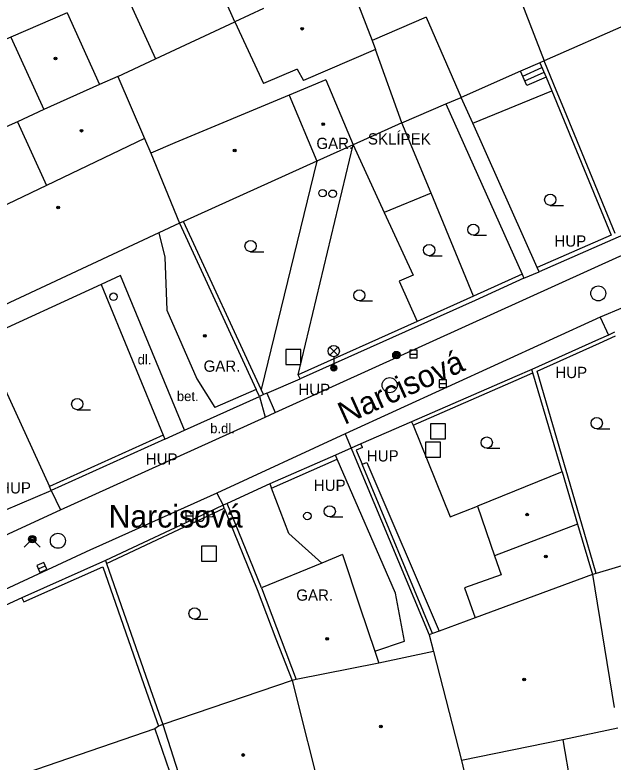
# Model space of a CAD drawing. Extents: x -598233 to -596890, y -1157848 to -1156431.
# Drawn here: x -597276.5 to -597236.68, y -1157566.43 to -1157516.7 of the extents above; entities that cross this region are included whole.
import ezdxf

# ---------------------------------------------------------------- set-up
doc = ezdxf.new("R2010")
doc.units = 0
for name, color, linetype in [('Level 10', 7, 'Continuous'), ('Level 11', 7, 'Continuous'), ('Level 25', 7, 'Continuous'), ('Level 26', 7, 'Continuous'), ('Level 27', 7, 'Continuous'), ('Level 28', 7, 'Continuous'), ('Level 31', 7, 'Continuous'), ('Level 33', 7, 'Continuous'), ('Level 36', 7, 'Continuous'), ('Level 39', 7, 'Continuous'), ('Level 40', 7, 'Continuous'), ('Level 41', 7, 'Continuous'), ('Level 49', 7, 'Continuous'), ('Level 5', 7, 'Continuous'), ('Level 50', 7, 'Continuous'), ('Level 7', 7, 'Continuous'), ('Level 8', 7, 'Continuous')]:
    doc.layers.add(name, color=color, linetype=linetype)

msp = doc.modelspace()

# ---------------------------------------------------------------- linework, layer by layer
at = {"layer": 'Level 10'}
for points in [[(-597259.17, -1157543.1599), (-597236.23, -1157532.75), (-597224.36, -1157528.4099)], [(-597236.05, -1157536.2), (-597237.53, -1157536.81)], [(-597237.53, -1157536.81), (-597254.51, -1157544.59)], [(-597259.84, -1157543.46), (-597259.17, -1157543.1599)], [(-597273.46, -1157549.64), (-597259.84, -1157543.46)], [(-597254.51, -1157544.59), (-597263.05, -1157548.53)], [(-597263.05, -1157548.53), (-597271.11, -1157552.15), (-597271.46, -1157552.31)], [(-597287.88, -1157556.28), (-597273.46, -1157549.64)], [(-597271.46, -1157552.31), (-597277.55, -1157555.11)]]:
    msp.add_lwpolyline(points, dxfattribs=at)
at = {"layer": 'Level 11'}
for points in [[(-597261.85, -1157517.15), (-597263.89, -1157512.61)], [(-597269.27, -1157514.93), (-597267.14, -1157519.62)], [(-597273.02, -1157516.55), (-597270.86, -1157521.33)], [(-597267.14, -1157519.62), (-597261.85, -1157517.15)], [(-597276.78, -1157518.17), (-597274.58, -1157522.98)], [(-597269.66, -1157520.79), (-597267.14, -1157519.62)], [(-597241.13, -1157520.83), (-597242.4099, -1157521.39), (-597242.83, -1157520.44)], [(-597242.69, -1157520.76), (-597241.4099, -1157520.2)], [(-597242.55, -1157521.08), (-597241.27, -1157520.51)], [(-597246.02, -1157523.9099), (-597240.75, -1157521.75)], [(-597247.81, -1157522.62), (-597246.8, -1157522.19)], [(-597246.02, -1157523.9099), (-597246.8, -1157522.19)], [(-597250.75, -1157523.87), (-597247.81, -1157522.62)], [(-597247.81, -1157522.62), (-597242.73, -1157533.95)], [(-597276.32, -1157523.8), (-597278.5, -1157524.76)], [(-597250.75, -1157523.87), (-597253.99, -1157525.34)], [(-597241.7199, -1157533.5), (-597246.02, -1157523.9099)], [(-597257.64, -1157540.65), (-597253.99, -1157525.34)], [(-597253.99, -1157525.34), (-597251.92, -1157529.84)], [(-597256.4, -1157526.42), (-597260.11, -1157541.63)], [(-597248.78, -1157528.55), (-597251.92, -1157529.84)], [(-597251.92, -1157529.84), (-597249.99, -1157534.01), (-597250.9099, -1157534.4099)], [(-597265.2, -1157544.33), (-597269.48, -1157534.05), (-597270.75, -1157534.63)], [(-597270.75, -1157534.63), (-597278.7, -1157538.27)], [(-597270.75, -1157534.63), (-597266.64, -1157544.67)], [(-597250.9099, -1157534.4099), (-597249.71, -1157537.1)], [(-597237.53, -1157536.81), (-597236.99, -1157538.01)], [(-597260.2199, -1157542.09), (-597260.44, -1157541.62)], [(-597259.95, -1157541.9699), (-597260.2199, -1157542.09)], [(-597260.2199, -1157542.09), (-597259.84, -1157543.46)], [(-597259.7199, -1157541.87), (-597259.17, -1157543.1599)], [(-597249.99, -1157544.01), (-597247.52, -1157550.1), (-597245.71, -1157549.4)], [(-597254.51, -1157544.59), (-597254.12, -1157545.54)], [(-597252.54, -1157559.05), (-597250.56, -1157558.39), (-597251.17, -1157555.18), (-597255.04, -1157546.26)], [(-597253.39, -1157546.61), (-597253.07, -1157546.48), (-597248.25, -1157557.71)], [(-597256.06, -1157553.18), (-597258.26, -1157551.2199), (-597259.4099, -1157548.19)], [(-597274.08, -1157548.36), (-597273.46, -1157549.64)], [(-597263.05, -1157548.53), (-597262.64, -1157549.33)], [(-597260.09, -1157554.84), (-597262.37, -1157549.21)], [(-597266.94, -1157564.03), (-597267.19, -1157564.2199)]]:
    msp.add_lwpolyline(points, dxfattribs=at)
at = {"layer": 'Level 25'}
for radius in [0.25, 0.2, 0.15, 0.1, 0.05]:
    msp.add_circle((-597251.1, -1157539.34), radius, dxfattribs=at)
at = {"layer": 'Level 26'}
for points in [[(-597258.46, -1157539.9699), (-597257.46, -1157539.9699), (-597257.46, -1157538.9699), (-597258.46, -1157538.9699)], [(-597248.83, -1157544.9099), (-597247.83, -1157544.9099), (-597247.83, -1157543.9099), (-597248.83, -1157543.9099)], [(-597249.1599, -1157546.13), (-597248.1599, -1157546.13), (-597248.1599, -1157545.13), (-597249.1599, -1157545.13)], [(-597264.08, -1157553.06), (-597263.08, -1157553.06), (-597263.08, -1157552.06), (-597264.08, -1157552.06)]]:
    msp.add_lwpolyline(points, close=True, dxfattribs=at)
at = {"layer": 'Level 27'}
for p, q in [((-597250.21, -1157539.27), (-597249.71, -1157539.27)), ((-597248.26, -1157541.24), (-597247.76, -1157541.24)), ((-597274.9378, -1157553.573), (-597274.4822, -1157553.3668))]:
    msp.add_line(p, q, dxfattribs=at)
for points in [[(-597250.21, -1157539.52), (-597249.71, -1157539.52), (-597249.71, -1157539.02), (-597250.21, -1157539.02)], [(-597248.26, -1157541.49), (-597247.76, -1157541.49), (-597247.76, -1157540.99), (-597248.26, -1157540.99)], [(-597274.8347, -1157553.8007), (-597274.3792, -1157553.5946), (-597274.5853, -1157553.1391), (-597275.0408, -1157553.3452)]]:
    msp.add_lwpolyline(points, close=True, dxfattribs=at)
for centre in [(-597237.6599, -1157535.23), (-597251.55, -1157541.34), (-597273.64, -1157551.7)]:
    msp.add_circle(centre, 0.5, dxfattribs=at)
at = {"layer": 'Level 28'}
for centre in [(-597256.02, -1157528.56), (-597255.34, -1157528.6), (-597269.94, -1157535.45), (-597257.03, -1157550.05)]:
    msp.add_circle(centre, 0.25, dxfattribs=at)
at = {"layer": 'Level 31'}
msp.add_lwpolyline([(-597275.88, -1157552.12), (-597275.35, -1157551.59), (-597274.82, -1157552.12)], dxfattribs=at)
for radius in [0.25, 0.18, 0.11]:
    msp.add_circle((-597275.35, -1157551.59), radius, dxfattribs=at)
at = {"layer": 'Level 33'}
for p, q in [((-597255.535, -1157539.34), (-597255.005, -1157538.81)), ((-597255.535, -1157538.81), (-597255.005, -1157539.34)), ((-597255.27, -1157539.45), (-597255.27, -1157540.2))]:
    msp.add_line(p, q, dxfattribs=at)
for centre, radius in [((-597255.27, -1157539.075), 0.375), ((-597255.27, -1157540.2), 0.2), ((-597255.27, -1157540.2), 0.1445), ((-597255.27, -1157540.2), 0.0876)]:
    msp.add_circle(centre, radius, dxfattribs=at)
at = {"layer": 'Level 36'}
for p, q in [((-597240.86, -1157529.375), (-597239.985, -1157529.375)), ((-597245.98, -1157531.365), (-597245.105, -1157531.365)), ((-597260.81, -1157532.455), (-597259.935, -1157532.455)), ((-597248.92, -1157532.725), (-597248.045, -1157532.725)), ((-597253.57, -1157535.735), (-597252.695, -1157535.735)), ((-597272.35, -1157542.975), (-597271.475, -1157542.975)), ((-597237.76, -1157544.245), (-597236.885, -1157544.245)), ((-597245.09, -1157545.5349), (-597244.215, -1157545.5349)), ((-597255.54, -1157550.115), (-597254.665, -1157550.115)), ((-597264.54, -1157556.915), (-597263.665, -1157556.915))]:
    msp.add_line(p, q, dxfattribs=at)
for centre in [(-597240.8601, -1157528.9999), (-597245.9801, -1157530.9899), (-597260.8101, -1157532.0799), (-597248.9201, -1157532.3499), (-597253.5701, -1157535.3599), (-597272.3501, -1157542.5999), (-597237.7601, -1157543.8699), (-597245.0901, -1157545.1598), (-597255.5401, -1157549.7399), (-597264.5401, -1157556.5399)]:
    msp.add_circle(centre, 0.375, dxfattribs=at)
at = {"layer": 'Level 39'}
for centre, radius in [((-597257.38, -1157517.61), 0.09), ((-597257.38, -1157517.61), 0.0398), ((-597273.8, -1157519.6), 0.09), ((-597273.8, -1157519.6), 0.0398), ((-597255.9699, -1157523.9699), 0.09), ((-597255.9699, -1157523.9699), 0.0398), ((-597272.07, -1157524.4), 0.09), ((-597272.07, -1157524.4), 0.0398), ((-597261.87, -1157525.7199), 0.09), ((-597261.87, -1157525.7199), 0.0398), ((-597273.62, -1157529.51), 0.09), ((-597273.62, -1157529.51), 0.0398), ((-597263.85, -1157538.05), 0.09), ((-597263.85, -1157538.05), 0.0398), ((-597242.39, -1157549.96), 0.09), ((-597242.39, -1157549.96), 0.0398), ((-597241.1599, -1157552.75), 0.09), ((-597241.1599, -1157552.75), 0.0398), ((-597255.71, -1157558.2199), 0.09), ((-597255.71, -1157558.2199), 0.0398), ((-597242.6, -1157560.93), 0.09), ((-597242.6, -1157560.93), 0.0398), ((-597252.13, -1157564.06), 0.09), ((-597252.13, -1157564.06), 0.0398), ((-597261.3, -1157565.96), 0.09), ((-597261.3, -1157565.96), 0.0398)]:
    msp.add_circle(centre, radius, dxfattribs=at)
at = {"layer": 'Level 5'}
for points in [[(-597245.08, -1157509.87), (-597241.27, -1157519.76)], [(-597254.52, -1157513.74), (-597252.7199, -1157518.4)], [(-597259.94, -1157516.26), (-597261.85, -1157517.15)], [(-597273.02, -1157516.55), (-597276.78, -1157518.17), (-597280.92, -1157519.96)], [(-597249.12, -1157516.84), (-597252.7199, -1157518.4)], [(-597249.12, -1157516.84), (-597246.8, -1157522.19)], [(-597261.85, -1157517.15), (-597259.94, -1157521.26)], [(-597235.61, -1157517.27), (-597241.27, -1157519.76)], [(-597252.7199, -1157518.4), (-597252.49, -1157519)], [(-597252.49, -1157519), (-597257.28, -1157521.07)], [(-597241.55, -1157519.88), (-597242.83, -1157520.44)], [(-597241.27, -1157519.76), (-597241.55, -1157519.88)], [(-597257.71, -1157520.3), (-597259.94, -1157521.26)], [(-597257.71, -1157520.3), (-597257.28, -1157521.07)], [(-597242.83, -1157520.44), (-597246.8, -1157522.19)], [(-597269.6599, -1157520.79), (-597270.86, -1157521.33), (-597274.58, -1157522.98)], [(-597269.6599, -1157520.79), (-597267.88, -1157524.9099)], [(-597255.81, -1157521.02), (-597258.24, -1157522.03)], [(-597255.81, -1157521.02), (-597253.99, -1157525.34)], [(-597258.24, -1157522.03), (-597265.86, -1157525.21)], [(-597258.24, -1157522.03), (-597256.4, -1157526.42)], [(-597274.58, -1157522.98), (-597276.32, -1157523.8)], [(-597276.32, -1157523.8), (-597274.4, -1157528.05)], [(-597267.88, -1157524.9099), (-597274.4, -1157528.05)], [(-597267.88, -1157524.9099), (-597267.46, -1157525.89)], [(-597265.86, -1157525.21), (-597267.46, -1157525.89)], [(-597253.99, -1157525.34), (-597256.4, -1157526.42)], [(-597267.46, -1157525.89), (-597265.54, -1157530.56)], [(-597256.4, -1157526.42), (-597265.27, -1157530.44)], [(-597274.4, -1157528.05), (-597281.69, -1157531.53)], [(-597265.54, -1157530.56), (-597266.92, -1157531.21)], [(-597265.27, -1157530.44), (-597265.54, -1157530.56)], [(-597265.54, -1157530.56), (-597260.44, -1157541.62)], [(-597266.92, -1157531.21), (-597279.29, -1157536.98)], [(-597266.92, -1157531.21), (-597266.53, -1157532.83)], [(-597266.53, -1157532.83), (-597266.38, -1157536.35)], [(-597266.38, -1157536.35), (-597264.39, -1157540.92)], [(-597264.39, -1157540.92), (-597263.19, -1157542.82)], [(-597260.44, -1157541.62), (-597263.19, -1157542.82)], [(-597240.07, -1157547.11), (-597245.71, -1157549.4)], [(-597240.07, -1157547.11), (-597239.04, -1157550.59)], [(-597245.71, -1157549.4), (-597244.57, -1157552.7)], [(-597239.04, -1157550.59), (-597244.57, -1157552.7)], [(-597239.04, -1157550.59), (-597238.04, -1157553.95)], [(-597232.29, -1157552.24), (-597237.8, -1157553.88)], [(-597254.7, -1157552.62), (-597256.06, -1157553.18)], [(-597254.7, -1157552.62), (-597253.53, -1157556.1)], [(-597244.57, -1157552.7), (-597244.13, -1157553.9699)], [(-597256.06, -1157553.18), (-597260.09, -1157554.84)], [(-597244.13, -1157553.9699), (-597246.57, -1157554.84)], [(-597238.04, -1157553.95), (-597245.85, -1157556.82)], [(-597237.8, -1157553.88), (-597238.04, -1157553.95)], [(-597238.04, -1157553.95), (-597236.6, -1157562.8)], [(-597260.09, -1157554.84), (-597257.78, -1157560.94)], [(-597246.57, -1157554.84), (-597245.85, -1157556.82)], [(-597253.53, -1157556.1), (-597252.54, -1157559.05)], [(-597245.85, -1157556.82), (-597248.25, -1157557.71)], [(-597248.25, -1157557.71), (-597248.69, -1157557.87)], [(-597248.69, -1157557.87), (-597248.92, -1157557.96)], [(-597248.92, -1157557.96), (-597248.64, -1157559.07)], [(-597252.54, -1157559.05), (-597252.28, -1157559.84)], [(-597248.64, -1157559.07), (-597252.28, -1157559.84)], [(-597248.64, -1157559.07), (-597246.77, -1157566.33)], [(-597252.28, -1157559.84), (-597257.78, -1157560.94)], [(-597258.04, -1157560.99), (-597266.6599, -1157563.93)], [(-597257.78, -1157560.94), (-597258.04, -1157560.99)], [(-597258.04, -1157560.99), (-597255.9699, -1157569.21)], [(-597267.19, -1157564.2199), (-597280.84, -1157568.9099)], [(-597267.19, -1157564.2199), (-597265.24, -1157569.9)], [(-597266.6599, -1157563.93), (-597264.8, -1157569.77)], [(-597236.35, -1157564.17), (-597240.03, -1157564.94)], [(-597240.03, -1157564.94), (-597246.77, -1157566.33)], [(-597240.03, -1157564.94), (-597239.01, -1157570.89), (-597238.32, -1157574.95)], [(-597246.77, -1157566.33), (-597246.48, -1157567.54)]]:
    msp.add_lwpolyline(points, dxfattribs=at)
at = {"layer": 'Level 7'}
for points in [[(-597250.75, -1157523.87), (-597252.49, -1157519)], [(-597241.55, -1157519.88), (-597241.13, -1157520.83)], [(-597240.62, -1157521.33), (-597241.27, -1157519.76)], [(-597241.13, -1157520.83), (-597240.75, -1157521.75)], [(-597236.53, -1157531.24), (-597239.92, -1157523.03), (-597240.62, -1157521.33)], [(-597240.75, -1157521.75), (-597236.81, -1157531.36)], [(-597248.78, -1157528.55), (-597250.75, -1157523.87)], [(-597245.96, -1157535.42), (-597248.78, -1157528.55)], [(-597231.46, -1157529.35), (-597236.69, -1157531.64)], [(-597260.11, -1157541.63), (-597265.27, -1157530.44)], [(-597236.81, -1157531.36), (-597241.7199, -1157533.5)], [(-597236.69, -1157531.64), (-597241.59, -1157533.79)], [(-597241.59, -1157533.79), (-597241.7199, -1157533.5)], [(-597242.73, -1157533.95), (-597245.96, -1157535.42)], [(-597242.61, -1157534.2199), (-597245.85, -1157535.7)], [(-597242.73, -1157533.95), (-597242.61, -1157534.2199)], [(-597245.85, -1157535.7), (-597257.52, -1157540.92)], [(-597245.96, -1157535.42), (-597249.71, -1157537.1)], [(-597249.71, -1157537.1), (-597257.64, -1157540.65)], [(-597236.58, -1157537.82), (-597236.99, -1157538.01)], [(-597278.7, -1157538.27), (-597274.2, -1157548.09)], [(-597236.99, -1157538.01), (-597237.64, -1157538.3), (-597242.09, -1157540.29)], [(-597237.57, -1157538.54), (-597236.51, -1157538.06)], [(-597238.76, -1157550.59), (-597241.74, -1157540.4099), (-597237.57, -1157538.54)], [(-597242.09, -1157540.29), (-597243.21, -1157540.78)], [(-597242.02, -1157540.53), (-597242.09, -1157540.29)], [(-597257.52, -1157540.92), (-597257.64, -1157540.65)], [(-597243.21, -1157540.78), (-597250.09, -1157543.78)], [(-597249.99, -1157544.01), (-597243.12, -1157541.01), (-597242.02, -1157540.53)], [(-597240.07, -1157547.11), (-597242.02, -1157540.53)], [(-597259.95, -1157541.9699), (-597260.11, -1157541.63)], [(-597259.7199, -1157541.87), (-597259.95, -1157541.9699)], [(-597250.09, -1157543.78), (-597249.99, -1157544.01)], [(-597266.64, -1157544.67), (-597274.2, -1157548.09)], [(-597266.64, -1157544.67), (-597266.52, -1157544.94)], [(-597266.52, -1157544.94), (-597274.08, -1157548.36)], [(-597253.46, -1157545.25), (-597254.12, -1157545.54)], [(-597253.36, -1157545.48), (-597253.46, -1157545.25)], [(-597254.12, -1157545.54), (-597253.62, -1157546.71), (-597248.92, -1157557.96)], [(-597253.36, -1157545.48), (-597253.79, -1157545.67), (-597253.39, -1157546.61)], [(-597255.1599, -1157545.99), (-597259.52, -1157547.9099)], [(-597259.4099, -1157548.19), (-597255.04, -1157546.26)], [(-597255.04, -1157546.26), (-597255.1599, -1157545.99)], [(-597248.69, -1157557.87), (-597253.39, -1157546.61)], [(-597274.08, -1157548.36), (-597274.2, -1157548.09)], [(-597259.52, -1157547.9099), (-597259.4099, -1157548.19)], [(-597270.4, -1157553.21), (-597262.56, -1157549.52)], [(-597262.64, -1157549.33), (-597263.6599, -1157549.81)], [(-597262.56, -1157549.52), (-597262.64, -1157549.33)], [(-597262.56, -1157549.52), (-597260.37, -1157554.95), (-597259.13, -1157558.2199), (-597258.04, -1157560.99)], [(-597263.6599, -1157549.81), (-597270.4699, -1157553.02)], [(-597237.8, -1157553.88), (-597238.76, -1157550.59)], [(-597270.4699, -1157553.02), (-597276.03, -1157555.5)], [(-597270.4699, -1157553.02), (-597270.4, -1157553.21)], [(-597270.4, -1157553.21), (-597267.4699, -1157561.6)], [(-597275.9099, -1157555.77), (-597270.65, -1157553.43)], [(-597270.65, -1157553.43), (-597267.76, -1157561.7), (-597266.94, -1157564.03)], [(-597276.03, -1157555.5), (-597275.9099, -1157555.77)], [(-597267.4699, -1157561.6), (-597266.6599, -1157563.93)], [(-597266.6599, -1157563.93), (-597266.94, -1157564.03)]]:
    msp.add_lwpolyline(points, dxfattribs=at)
at = {"layer": 'Level 8'}
for points in [[(-597242.61, -1157534.2199), (-597241.59, -1157533.79)], [(-597259.7199, -1157541.87), (-597257.52, -1157540.92)], [(-597265.2, -1157544.33), (-597260.2199, -1157542.09)], [(-597250.09, -1157543.78), (-597253.46, -1157545.25)], [(-597266.52, -1157544.94), (-597265.2, -1157544.33)], [(-597254.12, -1157545.54), (-597255.1599, -1157545.99)], [(-597259.52, -1157547.91), (-597262.37, -1157549.21), (-597262.64, -1157549.33)], [(-597278.29, -1157550.12), (-597274.08, -1157548.36)], [(-597276.03, -1157555.5), (-597277.14, -1157556)]]:
    msp.add_lwpolyline(points, dxfattribs=at)

# ---------------------------------------------------------------- texts
at = {"layer": 'Level 40'}
for s, p in [('dl.', (-597268.33, -1157539.96)), ('bet.', (-597265.7199, -1157542.4)), ('b.dl.', (-597263.5, -1157544.54))]:
    msp.add_text(s, height=0.65, dxfattribs=at).set_placement(p)
at = {"layer": 'Level 41'}
for s, p in [('SKLÍPEK', (-597253, -1157525.32)), ('GAR.', (-597256.43, -1157525.62)), ('HUP', (-597240.58, -1157532.12)), ('GAR.', (-597263.94, -1157540.45)), ('HUP', (-597240.52, -1157540.87)), ('HUP', (-597257.63, -1157542)), ('HUP', (-597253.07, -1157546.42)), ('HUP', (-597267.79, -1157546.63)), ('HUP', (-597277.55, -1157548.55)), ('HUP', (-597256.6, -1157548.38)), ('HUP', (-597265.24, -1157550.44)), ('GAR.', (-597257.77, -1157555.69))]:
    msp.add_text(s, height=0.75, dxfattribs=at).set_placement(p)
at = {"layer": 'Level 49'}
msp.add_text('Narcisová', height=1.5, dxfattribs=at).set_placement((-597270.26, -1157550.82))
at = {"layer": 'Level 50'}
msp.add_text('Narcisová', height=1.5, rotation=24.31522, dxfattribs=at).set_placement((-597254.5611, -1157543.9962))

doc.saveas('drawing.dxf')
